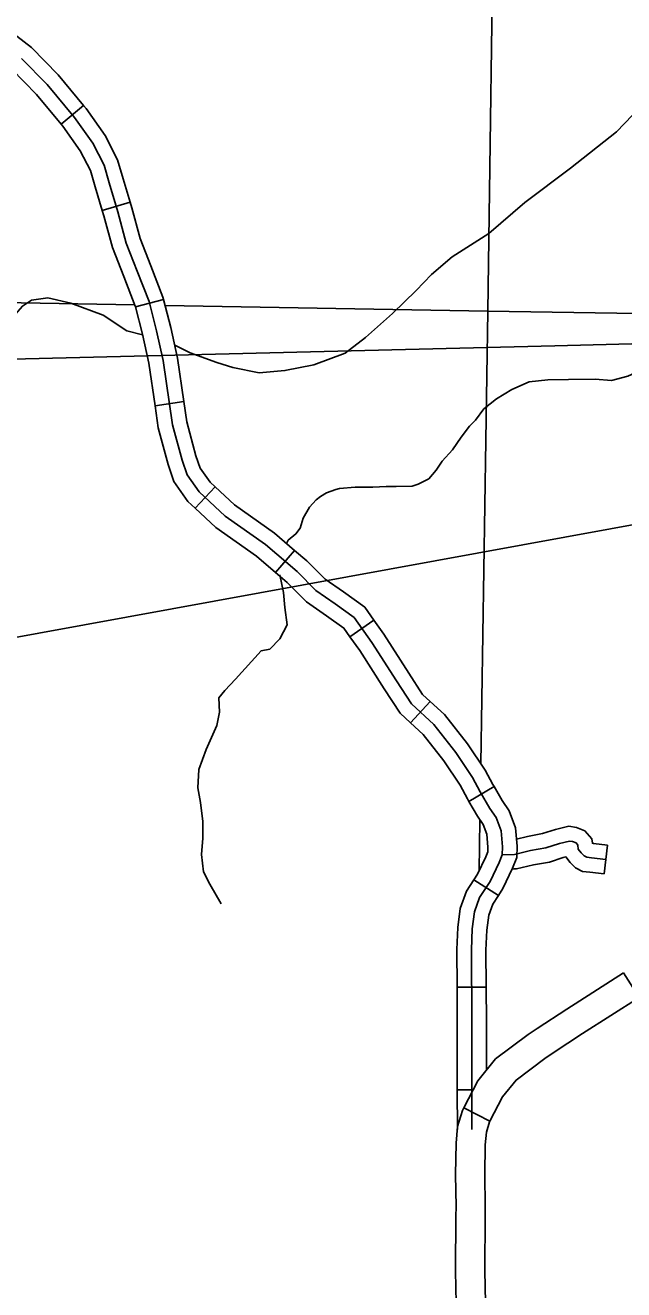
# Model space of a CAD drawing. Extents: x 8749 to 11879, y 13275 to 15339.
# Drawn here: x 9840.8 to 9902.4, y 13768.9 to 13899.1 of the extents above; entities that cross this region are included whole.
import ezdxf

# ---------------------------------------------------------------- set-up
doc = ezdxf.new("R2010")
doc.units = 0
for name, color, linetype in [('Level 31', 7, 'Continuous'), ('Level 32', 7, 'Continuous'), ('Level 35', 7, 'Continuous'), ('Level 45', 7, 'Continuous'), ('Level 5', 7, 'Continuous'), ('R_Draft', 7, 'Continuous')]:
    doc.layers.add(name, color=color, linetype=linetype)

msp = doc.modelspace()

# ---------------------------------------------------------------- linework, layer by layer
at = {"layer": 'Level 31'}
for p, q in [((9902.35, 13801.54), (9903.96, 13799.01)), ((9888.58, 13786.26), (9885.92, 13787.64))]:
    msp.add_line(p, q, dxfattribs=at)
for points in [[(9727.58, 13861.97), (9895.28, 13866.07), (10058.91, 13870.32)], [(9902.35, 13801.54), (9896.49, 13797.8), (9893.46, 13795.79)], [(9903.96, 13799.01), (9898.12, 13795.29), (9895.11, 13793.29)], [(9893.46, 13795.79), (9892.53, 13795.18), (9889.18, 13792.68), (9887.36, 13790.43), (9885.92, 13787.64)], [(9895.11, 13793.29), (9894.25, 13792.72), (9891.28, 13790.5), (9889.89, 13788.78), (9888.58, 13786.26)], [(9885.92, 13787.64), (9885.77, 13787.36), (9885.26, 13785.71), (9885.1, 13783.99), (9885.05, 13780.79), (9885.1, 13777.46), (9885.09, 13776.49)], [(9888.09, 13776.47), (9888.1, 13777.47), (9888.05, 13780.79), (9888.1, 13783.82), (9888.22, 13785.12), (9888.56, 13786.21), (9888.58, 13786.26)], [(9885.09, 13776.49), (9885.05, 13770.84), (9885.16, 13765.89)], [(9888.16, 13765.96), (9888.05, 13770.87), (9888.09, 13776.47)]]:
    msp.add_lwpolyline(points, dxfattribs=at)
at = {"layer": 'Level 32'}
for p, q in [((9844.44, 13888.89), (9846.75, 13890.81)), ((9848.68, 13880.01), (9851.56, 13880.87)), ((9852.09, 13870.09), (9854.99, 13870.84)), ((9854.11, 13859.91), (9857.08, 13860.33)), ((9858.25, 13849.36), (9860.29, 13851.56)), ((9866.53, 13842.74), (9868.48, 13845.02)), ((9874.18, 13836.13), (9876.64, 13837.85)), ((9880.42, 13827.26), (9882.45, 13829.47)), ((9886.42, 13819.18), (9889.01, 13820.7)), ((9886.94, 13811.12), (9889.46, 13809.49)), ((9885.2, 13800.05), (9888.2, 13800.06)), ((9885.23, 13789.49), (9886.88, 13789.5))]:
    msp.add_line(p, q, dxfattribs=at)
for points in [[(9839.14, 13898.53), (9841.38, 13896.77), (9844.13, 13893.96), (9846.75, 13890.81)], [(9837.28, 13896.18), (9839.37, 13894.54), (9841.9, 13891.95), (9844.44, 13888.89)], [(9840.37, 13895.66), (9843.01, 13892.96), (9845.82, 13889.58), (9847.7, 13886.94), (9848.86, 13884.67), (9849.4, 13882.86), (9850.29, 13879.86), (9851.15, 13876.65), (9852.29, 13873.76), (9853.5, 13870.63), (9854.28, 13867.61)], [(9846.75, 13890.81), (9847.01, 13890.5), (9848.99, 13887.72), (9850.26, 13885.23), (9850.84, 13883.28), (9851.56, 13880.87)], [(9844.44, 13888.89), (9844.63, 13888.67), (9846.42, 13886.16), (9847.46, 13884.11), (9847.96, 13882.43), (9848.68, 13880.01)], [(9848.68, 13880.01), (9848.85, 13879.45), (9849.73, 13876.18), (9850.89, 13873.22), (9852.07, 13870.17), (9852.09, 13870.09)], [(9851.56, 13880.87), (9851.73, 13880.27), (9852.58, 13877.12), (9853.68, 13874.31), (9854.93, 13871.09), (9854.99, 13870.84)], [(9854.99, 13870.84), (9855.74, 13867.96), (9856.44, 13864.82), (9857.08, 13860.33)], [(9852.09, 13870.09), (9852.82, 13867.26), (9853.48, 13864.28), (9854.11, 13859.91)], [(9854.28, 13867.61), (9854.96, 13864.55), (9855.9, 13857.94), (9856.89, 13854.31), (9857.41, 13852.8), (9858.64, 13851.05), (9861.33, 13848.55), (9865.48, 13845.62), (9868.73, 13842.83), (9870.67, 13840.9), (9872.65, 13839.51), (9874.63, 13838.1), (9876.42, 13835.55), (9878.97, 13831.58), (9880.5, 13829.23)], [(9857.08, 13860.33), (9857.38, 13858.25), (9858.33, 13854.75), (9858.76, 13853.48), (9859.78, 13852.04), (9860.29, 13851.56)], [(9854.11, 13859.91), (9854.43, 13857.64), (9855.46, 13853.87), (9856.06, 13852.11), (9857.5, 13850.06), (9858.25, 13849.36)], [(9860.29, 13851.56), (9862.28, 13849.71), (9866.4, 13846.8), (9868.48, 13845.02)], [(9858.25, 13849.36), (9860.38, 13847.38), (9864.56, 13844.43), (9866.53, 13842.74)], [(9868.48, 13845.02), (9869.75, 13843.93), (9871.64, 13842.05), (9873.51, 13840.74), (9875.71, 13839.17), (9876.64, 13837.85)], [(9866.53, 13842.74), (9867.71, 13841.73), (9869.7, 13839.74), (9871.78, 13838.29), (9873.55, 13837.02), (9874.18, 13836.13)], [(9876.64, 13837.85), (9877.67, 13836.38), (9880.23, 13832.39), (9881.65, 13830.2), (9882.45, 13829.47)], [(9874.18, 13836.13), (9875.18, 13834.71), (9877.71, 13830.77), (9879.35, 13828.25), (9880.42, 13827.26)], [(9880.5, 13829.23), (9882.81, 13827.1), (9885.08, 13824.22), (9886.8, 13821.63), (9887.58, 13820.18)], [(9882.45, 13829.47), (9883.92, 13828.12), (9886.29, 13825.1), (9888.09, 13822.4), (9888.89, 13820.91), (9889.01, 13820.7)], [(9880.42, 13827.26), (9881.71, 13826.08), (9883.86, 13823.34), (9885.51, 13820.86), (9886.27, 13819.45), (9886.42, 13819.18)], [(9887.58, 13820.18), (9888.58, 13818.46), (9889.24, 13817.51), (9889.74, 13816.14), (9889.88, 13814.51)], [(9889.01, 13820.7), (9889.85, 13819.26), (9890.58, 13818.21), (9891.22, 13816.47), (9891.38, 13814.56), (9891.35, 13813.39), (9890.93, 13812.3), (9889.92, 13810.22), (9889.46, 13809.49)], [(9886.42, 13819.18), (9887.32, 13817.65), (9887.89, 13816.81), (9888.26, 13815.82), (9888.38, 13814.47), (9888.37, 13813.99), (9888.17, 13813.49), (9887.3, 13811.69), (9886.94, 13811.12)], [(9889.88, 13814.51), (9889.86, 13813.69), (9889.55, 13812.89), (9888.61, 13810.95), (9887.53, 13809.28)], [(9886.94, 13811.12), (9886.17, 13809.94), (9885.54, 13808.17), (9885.28, 13806.2), (9885.18, 13803.92), (9885.2, 13800.05)], [(9889.46, 13809.49), (9888.88, 13808.61), (9888.48, 13807.46), (9888.27, 13805.93), (9888.18, 13803.86), (9888.2, 13800.06)], [(9887.53, 13809.28), (9887.01, 13807.81), (9886.77, 13806.06), (9886.68, 13803.89), (9886.73, 13796.53), (9886.73, 13790.48), (9886.74, 13785.42)], [(9885.2, 13800.05), (9885.23, 13796.52), (9885.23, 13790.48), (9885.23, 13789.49)], [(9888.2, 13800.06), (9888.23, 13796.53), (9888.23, 13791.5)], [(9885.23, 13789.49), (9885.24, 13785.41)]]:
    msp.add_lwpolyline(points, dxfattribs=at)
at = {"layer": 'Level 35'}
for points in [[(9875.79, 13866.92), (9878.56, 13869.41), (9881.01, 13871.77), (9882.56, 13873.42), (9884.69, 13875.22), (9888.46, 13877.63), (9892.19, 13880.84), (9896.9, 13884.38), (9901.62, 13888.11), (9903.26, 13889.83), (9904.1, 13890.74)], [(9819.42, 13864.79), (9822.02, 13865.5), (9824.42, 13866.07), (9826.83, 13866.07), (9830.23, 13865.88), (9832.87, 13865.64), (9834.71, 13865.74), (9835.98, 13866.35), (9838.15, 13867.67), (9839.75, 13869.32), (9840.46, 13870.17), (9841.4, 13870.79), (9843.06, 13871.02), (9845.46, 13870.46), (9848.76, 13869.23), (9851.22, 13867.62), (9852.83, 13867.21)], [(9887.96, 13859.58), (9889.28, 13860.62), (9890.83, 13861.57), (9892.62, 13862.37), (9894.56, 13862.56), (9896.68, 13862.61), (9899.42, 13862.65), (9901.12, 13862.51), (9902.77, 13862.94), (9904.28, 13863.65), (9905.6, 13864.97), (9906.96, 13866.62), (9907.72, 13868.18), (9908, 13869.17), (9907.86, 13870.63)], [(9856.14, 13866.15), (9857.73, 13865.36), (9860.46, 13864.37), (9862.11, 13863.85), (9864.85, 13863.28), (9867.49, 13863.52), (9870.46, 13864.13), (9873.67, 13865.31), (9875.79, 13866.92)], [(9867.81, 13846.08), (9868.61, 13846.72), (9869.04, 13847.29), (9869.37, 13848.33), (9870.03, 13849.46), (9870.69, 13850.22), (9871.16, 13850.55), (9871.77, 13850.93), (9872.71, 13851.3), (9873.09, 13851.4), (9874.7, 13851.54), (9876.54, 13851.54), (9877.9, 13851.59), (9878.94, 13851.59), (9880.59, 13851.64), (9881.21, 13851.82), (9882.29, 13852.39), (9883.04, 13853.29), (9883.66, 13854.19), (9884.74, 13855.37), (9885.64, 13856.69), (9886.49, 13857.82), (9887.1, 13858.43), (9887.96, 13859.58)], [(9867.66, 13845.73), (9867.81, 13846.08)], [(9860.93, 13808.62), (9859.75, 13810.65), (9859.09, 13811.93), (9858.9, 13813.72), (9859.04, 13815.38), (9859.04, 13817.12), (9858.8, 13819.06), (9858.52, 13820.57), (9858.62, 13822.46), (9859.37, 13824.54), (9860.46, 13826.99), (9860.74, 13828.36), (9860.69, 13829.83), (9861.3, 13830.58), (9862.39, 13831.76), (9865.03, 13834.69), (9865.93, 13834.84), (9866.96, 13835.93), (9867.72, 13837.34), (9867.48, 13839.14), (9867.34, 13840.69), (9866.96, 13842.49)]]:
    msp.add_lwpolyline(points, dxfattribs=at)
at = {"layer": 'Level 45'}
msp.add_line((9900.7, 13814.69), (9900.35, 13811.71), dxfattribs=at)
for points in [[(9900.7, 13814.69), (9899.24, 13814.86), (9899.14, 13814.87), (9899.09, 13815.33), (9898.35, 13816.16), (9897.49, 13816.51), (9896.71, 13816.62), (9895.33, 13816.29), (9893.99, 13815.86), (9892.47, 13815.58), (9891.32, 13815.31)], [(9900.53, 13813.2), (9899.06, 13813.37), (9898.57, 13813.43), (9898.28, 13813.58), (9897.98, 13813.88), (9897.69, 13814.27), (9897.65, 13814.69), (9897.46, 13814.91), (9897.1, 13815.05), (9896.79, 13815.09), (9895.74, 13814.84), (9894.35, 13814.4), (9892.78, 13814.11), (9891.12, 13813.73), (9889.86, 13813.69)], [(9900.35, 13811.71), (9898.87, 13811.88), (9898.13, 13811.98), (9897.39, 13812.35), (9896.84, 13812.9), (9896.42, 13813.46), (9896.14, 13813.4), (9894.72, 13812.94), (9893.08, 13812.64), (9891.31, 13812.23), (9891.06, 13812.23)], [(9891.06, 13812.23), (9890.9, 13812.22)]]:
    msp.add_lwpolyline(points, dxfattribs=at)
at = {"layer": 'Level 5'}
for points in [[(9889.69, 13963.28), (9888.37, 13869.63)], [(9852.03, 13870.28), (9783.7, 13871.5)], [(9888.37, 13869.63), (9855.15, 13870.23)], [(9888.37, 13869.63), (9887.65, 13823.06)], [(9917.12, 13869.21), (9888.37, 13869.63)], [(9887.56, 13817.24), (9887.48, 13812.05)]]:
    msp.add_lwpolyline(points, dxfattribs=at)
at = {"layer": 'R_Draft'}
msp.add_line((10345.85, 13928.53), (9382.65, 13752.53), dxfattribs=at)

doc.saveas('drawing.dxf')
